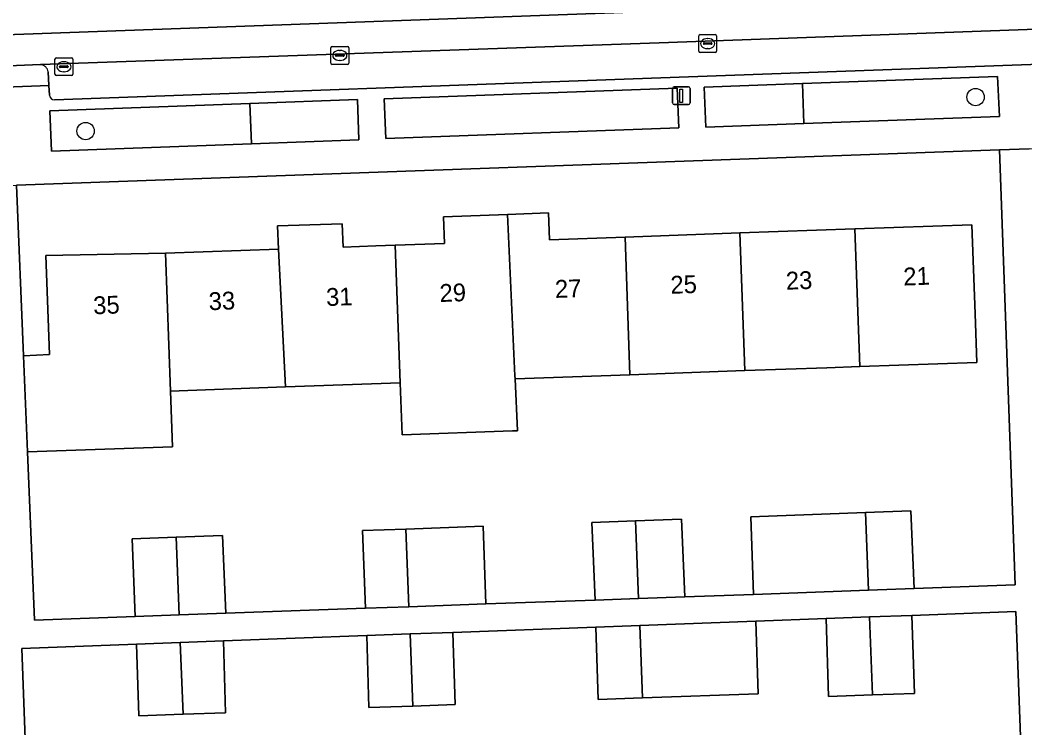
# Model space of a CAD drawing. Extents: x 160554 to 161248, y 385329 to 386506.
# Drawn here: x 160898.3 to 160954.7, y 386115.2 to 386154.9 of the extents above; entities that cross this region are included whole.
import ezdxf

# ---------------------------------------------------------------- set-up
doc = ezdxf.new("R2010")
doc.units = 0
for name, color, linetype in [('IMGEO_Boom', 7, 'Continuous'), ('IMGEO_Erf', 7, 'Continuous'), ('IMGEO_Groenvoorziening', 7, 'Continuous'), ('IMGEO_Kolk', 7, 'Continuous'), ('IMGEO_Lichtmast', 7, 'Continuous'), ('IMGEO_Pand', 7, 'Continuous'), ('IMGEO_Pand_nummerreeks', 7, 'Continuous'), ('IMGEO_Parkeervlak_open', 7, 'Continuous'), ('IMGEO_Rijbaan_lokaal_gesloten', 7, 'Continuous'), ('IMGEO_Rijbaan_lokaal_open', 7, 'Continuous'), ('IMGEO_Voetpad_open', 7, 'Continuous')]:
    doc.layers.add(name, color=color, linetype=linetype)

msp = doc.modelspace()

# ---------------------------------------------------------------- linework, layer by layer
at = {"layer": 'IMGEO_Boom'}
for centre in [(160951.904, 386150.604), (160901.96, 386148.697)]:
    msp.add_circle(centre, 0.489, dxfattribs=at)
at = {"layer": 'IMGEO_Erf'}
msp.add_lwpolyline([(160953.241, 386147.639), (160898.082, 386145.66), (160898.476, 386136.08), (160899.936, 386136.14), (160899.734, 386141.7), (160906.45, 386141.831), (160912.791, 386142.056), (160912.729, 386143.369), (160916.368, 386143.494), (160916.413, 386142.185), (160918.239, 386142.25), (160919.342, 386142.289), (160922.101, 386142.387), (160922.047, 386143.887), (160925.646, 386144.015), (160927.945, 386144.097), (160927.998, 386142.596), (160932.233, 386142.746), (160938.679, 386142.975), (160945.125, 386143.204), (160951.701, 386143.438), (160951.879, 386138.442), (160951.976, 386135.707), (160945.401, 386135.474), (160943.556, 386135.408), (160938.954, 386135.244), (160932.508, 386135.015), (160926.063, 386134.786), (160926.195, 386131.865), (160925.913, 386131.855), (160919.721, 386131.635), (160919.617, 386134.557), (160913.171, 386134.328), (160907.704, 386134.134), (160906.725, 386134.099), (160906.836, 386130.967), (160898.7, 386130.678), (160899.092, 386121.233), (160904.75, 386121.435), (160904.57, 386125.801), (160907.045, 386125.889), (160909.65, 386125.982), (160909.829, 386121.617), (160917.675, 386121.9), (160917.495, 386126.262), (160919.937, 386126.349), (160924.273, 386126.503), (160924.429, 386122.142), (160930.558, 386122.361), (160930.379, 386126.723), (160932.828, 386126.81), (160935.402, 386126.902), (160935.582, 386122.541), (160939.446, 386122.679), (160939.291, 386127.042), (160945.72, 386127.27), (160948.272, 386127.361), (160948.451, 386123.003), (160954.119, 386123.207)], close=True, dxfattribs=at)
msp.add_lwpolyline([(160955.146, 386095.642), (160954.173, 386121.718), (160948.331, 386121.5), (160948.468, 386117.119), (160946.118, 386117.036), (160943.651, 386116.948), (160943.515, 386121.321), (160939.565, 386121.176), (160939.703, 386117.102), (160933.214, 386116.87), (160930.718, 386116.781), (160930.591, 386120.841), (160922.567, 386120.543), (160922.693, 386116.494), (160920.323, 386116.409), (160917.864, 386116.321), (160917.738, 386120.364), (160909.691, 386120.065), (160909.817, 386116.034), (160907.432, 386115.948), (160904.941, 386115.859), (160904.816, 386119.884), (160898.384, 386119.646), (160899.343, 386093.717)], dxfattribs=at)
at = {"layer": 'IMGEO_Groenvoorziening'}
for points in [[(160942.183, 386151.367), (160936.668, 386151.171), (160936.771, 386148.914), (160942.264, 386149.115)], [(160953.144, 386151.758), (160942.183, 386151.367), (160942.264, 386149.115), (160953.244, 386149.517)], [(160935.246, 386148.873), (160935.155, 386151.107), (160918.722, 386150.506), (160918.802, 386148.276)], [(160911.178, 386150.242), (160899.96, 386149.825), (160900.039, 386147.565), (160911.265, 386147.986)], [(160917.211, 386150.466), (160911.178, 386150.242), (160911.265, 386147.986), (160917.292, 386148.212)]]:
    msp.add_lwpolyline(points, close=True, dxfattribs=at)
at = {"layer": 'IMGEO_Kolk'}
for p, q in [((160936.447, 386154.111), (160937.299, 386154.111)), ((160936.372, 386153.185), (160936.372, 386154.037)), ((160936.631, 386153.605), (160936.631, 386153.617)), ((160937.069, 386153.568), (160936.671, 386153.568)), ((160936.674, 386153.654), (160937.072, 386153.654)), ((160936.86, 386153.891), (160936.885, 386153.891)), ((160937.115, 386153.617), (160937.115, 386153.605)), ((160937.373, 386154.037), (160937.373, 386153.185)), ((160915.728, 386152.518), (160915.728, 386153.37)), ((160915.803, 386153.444), (160916.655, 386153.444)), ((160915.987, 386152.938), (160915.987, 386152.95)), ((160916.03, 386152.987), (160916.428, 386152.987)), ((160916.216, 386153.224), (160916.241, 386153.224)), ((160916.471, 386152.95), (160916.471, 386152.938)), ((160916.729, 386153.37), (160916.729, 386152.518)), ((160937.299, 386153.111), (160936.447, 386153.111)), ((160936.883, 386153.331), (160936.858, 386153.331)), ((160900.243, 386151.883), (160900.243, 386152.735)), ((160900.318, 386152.809), (160901.17, 386152.809)), ((160900.731, 386152.589), (160900.756, 386152.589)), ((160901.244, 386152.735), (160901.244, 386151.883)), ((160916.655, 386152.444), (160915.803, 386152.444)), ((160916.425, 386152.901), (160916.027, 386152.901)), ((160916.239, 386152.664), (160916.214, 386152.664)), ((160901.17, 386151.809), (160900.318, 386151.809)), ((160900.502, 386152.303), (160900.502, 386152.315)), ((160900.94, 386152.266), (160900.542, 386152.266)), ((160900.545, 386152.352), (160900.943, 386152.352)), ((160900.754, 386152.029), (160900.729, 386152.029)), ((160900.986, 386152.315), (160900.986, 386152.303))]:
    msp.add_line(p, q, dxfattribs=at)
for points in [[(160936.447, 386154.111), (160937.299, 386154.111)], [(160936.372, 386153.185), (160936.372, 386154.037)], [(160937.373, 386154.037), (160937.373, 386153.185)], [(160915.728, 386152.518), (160915.728, 386153.37)], [(160915.803, 386153.444), (160916.655, 386153.444)], [(160916.729, 386153.37), (160916.729, 386152.518)], [(160937.299, 386153.111), (160936.447, 386153.111)], [(160900.243, 386151.883), (160900.243, 386152.735)], [(160900.318, 386152.809), (160901.17, 386152.809)], [(160901.244, 386152.735), (160901.244, 386151.883)], [(160916.655, 386152.444), (160915.803, 386152.444)], [(160901.17, 386151.809), (160900.318, 386151.809)]]:
    msp.add_lwpolyline(points, dxfattribs=at)
for centre, radius, start, end in [((160936.449, 386154.035), 0.0765, 91.552, 178.448), ((160936.449, 386154.035), 0.0765, 91.552, 178.448), ((160937.297, 386154.035), 0.0765, 1.552, 88.448), ((160937.297, 386154.035), 0.0765, 1.552, 88.448), ((160936.671, 386153.614), 0.0403, 85.8775, 175.7526), ((160936.668, 386153.604), 0.0366, 178.938, 274.7102), ((160937.072, 386153.611), 0.043, 264.8664, 352.4533), ((160937.076, 386153.616), 0.0386, 1.7309, 96.639), ((160915.805, 386153.368), 0.0765, 91.552, 178.448), ((160915.805, 386153.368), 0.0765, 91.552, 178.448), ((160916.027, 386152.947), 0.0403, 85.8775, 175.7526), ((160916.024, 386152.937), 0.0366, 178.938, 274.7102), ((160916.428, 386152.944), 0.043, 264.8664, 352.4533), ((160916.432, 386152.949), 0.0386, 1.7309, 96.639), ((160916.653, 386153.368), 0.0765, 1.552, 88.448), ((160916.653, 386153.368), 0.0765, 1.552, 88.448), ((160936.449, 386153.187), 0.0765, 181.552, 268.448), ((160936.449, 386153.187), 0.0765, 181.552, 268.448), ((160937.297, 386153.187), 0.0765, 271.552, 358.448), ((160937.297, 386153.187), 0.0765, 271.552, 358.448), ((160900.32, 386152.733), 0.0765, 91.552, 178.448), ((160900.32, 386152.733), 0.0765, 91.552, 178.448), ((160901.168, 386152.733), 0.0765, 1.552, 88.448), ((160901.168, 386152.733), 0.0765, 1.552, 88.448), ((160915.805, 386152.52), 0.0765, 181.552, 268.448), ((160915.805, 386152.52), 0.0765, 181.552, 268.448), ((160916.653, 386152.52), 0.0765, 271.552, 358.448), ((160916.653, 386152.52), 0.0765, 271.552, 358.448), ((160900.32, 386151.885), 0.0765, 181.552, 268.448), ((160900.32, 386151.885), 0.0765, 181.552, 268.448), ((160900.542, 386152.312), 0.0403, 85.8775, 175.7526), ((160900.539, 386152.302), 0.0366, 178.938, 274.7102), ((160900.943, 386152.309), 0.043, 264.8664, 352.4533), ((160900.947, 386152.314), 0.0386, 1.7309, 96.639), ((160901.168, 386151.885), 0.0765, 271.552, 358.448), ((160901.168, 386151.885), 0.0765, 271.552, 358.448)]:
    msp.add_arc(centre, radius, start, end, dxfattribs=at)
for centre, major_axis, ratio, start_param, end_param in [((160936.859, 386153.611), (-0.387, 0.002), 0.722429, 4.712389, 7.853982), ((160936.884, 386153.611), (-0.39, 0.002), 0.717154, 1.570796, 4.712389), ((160916.215, 386152.944), (-0.387, 0.002), 0.722429, 4.712389, 7.853982), ((160916.24, 386152.944), (-0.39, 0.002), 0.717154, 1.570796, 4.712389), ((160900.73, 386152.309), (-0.387, 0.002), 0.722429, 4.712389, 7.853982), ((160900.755, 386152.309), (-0.39, 0.002), 0.717154, 1.570796, 4.712389)]:
    msp.add_ellipse(centre, major_axis=major_axis, ratio=ratio, start_param=start_param, end_param=end_param, dxfattribs=at)
at = {"layer": 'IMGEO_Lichtmast'}
for p, q in [((160934.896, 386150.283), (160934.896, 386151.083)), ((160934.896, 386151.083), (160934.896, 386150.283)), ((160934.996, 386151.183), (160935.786, 386151.183)), ((160935.786, 386151.183), (160934.996, 386151.183)), ((160935.886, 386151.083), (160935.886, 386150.283)), ((160935.886, 386150.283), (160935.886, 386151.083)), ((160935.786, 386150.183), (160934.996, 386150.183)), ((160934.996, 386150.183), (160935.786, 386150.183))]:
    msp.add_line(p, q, dxfattribs=at)
msp.add_lwpolyline([(160935.316, 386151.058), (160935.466, 386151.058), (160935.466, 386150.308), (160935.316, 386150.308), (160935.316, 386151.058)], dxfattribs=at)
for centre, start, end in [((160934.996, 386151.083), 90, 180), ((160934.996, 386151.083), 90, 180), ((160935.786, 386151.083), 0, 90), ((160935.786, 386151.083), 360, 90), ((160934.996, 386150.283), 180, 270), ((160934.996, 386150.283), 180, 270), ((160935.786, 386150.283), 270, 0), ((160935.786, 386150.283), 270, 0)]:
    msp.add_arc(centre, 0.1, start, end, dxfattribs=at)
at = {"layer": 'IMGEO_Pand'}
for points in [[(160925.646, 386144.015), (160922.047, 386143.887), (160922.101, 386142.387), (160919.342, 386142.289), (160919.617, 386134.557), (160919.721, 386131.635), (160925.913, 386131.855), (160926.195, 386131.865), (160926.063, 386134.786), (160926.055, 386134.957)], [(160932.233, 386142.746), (160927.998, 386142.596), (160927.945, 386144.097), (160925.646, 386144.015), (160926.055, 386134.957), (160926.063, 386134.786), (160932.508, 386135.015)], [(160916.413, 386142.185), (160916.368, 386143.494), (160912.729, 386143.369), (160912.791, 386142.056), (160913.171, 386134.328), (160919.617, 386134.557), (160919.342, 386142.289), (160918.239, 386142.25)], [(160945.401, 386135.474), (160951.976, 386135.707), (160951.879, 386138.442), (160951.701, 386143.438), (160945.125, 386143.204)], [(160938.679, 386142.975), (160932.233, 386142.746), (160932.508, 386135.015), (160938.954, 386135.244)], [(160945.125, 386143.204), (160938.679, 386142.975), (160938.954, 386135.244), (160943.556, 386135.408), (160945.401, 386135.474)], [(160899.734, 386141.7), (160899.936, 386136.14), (160898.476, 386136.08), (160898.7, 386130.678), (160906.836, 386130.967), (160906.725, 386134.099), (160906.45, 386141.831)], [(160906.45, 386141.831), (160906.725, 386134.099), (160907.704, 386134.134), (160913.171, 386134.328), (160912.791, 386142.056)], [(160945.72, 386127.27), (160939.291, 386127.042), (160939.446, 386122.679), (160945.89, 386122.911)], [(160945.89, 386122.911), (160948.451, 386123.003), (160948.272, 386127.361), (160945.72, 386127.27)], [(160919.937, 386126.349), (160920.106, 386121.987), (160924.429, 386122.142), (160924.273, 386126.503)], [(160932.828, 386126.81), (160930.379, 386126.723), (160930.558, 386122.361), (160932.997, 386122.448)], [(160932.997, 386122.448), (160935.582, 386122.541), (160935.402, 386126.902), (160932.828, 386126.81)], [(160907.045, 386125.889), (160904.57, 386125.801), (160904.75, 386121.435), (160907.215, 386121.523)], [(160907.215, 386121.523), (160909.829, 386121.617), (160909.65, 386125.982), (160907.045, 386125.889)], [(160919.937, 386126.349), (160917.495, 386126.262), (160917.675, 386121.9), (160920.106, 386121.987)], [(160943.515, 386121.321), (160943.651, 386116.948), (160946.118, 386117.036), (160945.948, 386121.411)], [(160945.948, 386121.411), (160946.118, 386117.036), (160948.468, 386117.119), (160948.331, 386121.5)], [(160933.056, 386120.933), (160930.591, 386120.841), (160930.718, 386116.781), (160933.214, 386116.87)], [(160939.565, 386121.176), (160933.056, 386120.933), (160933.214, 386116.87), (160939.703, 386117.102)], [(160920.166, 386120.454), (160917.738, 386120.364), (160917.864, 386116.321), (160920.323, 386116.409)], [(160922.567, 386120.543), (160920.166, 386120.454), (160920.323, 386116.409), (160922.693, 386116.494)], [(160907.275, 386119.975), (160904.816, 386119.884), (160904.941, 386115.859), (160907.432, 386115.948)], [(160909.691, 386120.065), (160907.275, 386119.975), (160907.432, 386115.948), (160909.817, 386116.034)]]:
    msp.add_lwpolyline(points, close=True, dxfattribs=at)
at = {"layer": 'IMGEO_Parkeervlak_open'}
for points in [[(161020.221, 386156.801), (161010.074, 386156.425), (160934.148, 386153.66), (160899.431, 386152.426)], [(160900.214, 386150.451), (160934.25, 386151.691), (161009.997, 386154.417), (161019.57, 386154.778)], [(160899.869, 386152.015), (160899.905, 386151.25), (160899.93, 386150.711)]]:
    msp.add_lwpolyline(points, dxfattribs=at)
for centre, radius, start, end in [((160899.391, 386151.944), 0.483, 8.4191, 85.2239), ((160900.226, 386150.75), 0.299, 187.4058, 267.6464)]:
    msp.add_arc(centre, radius, start, end, dxfattribs=at)
at = {"layer": 'IMGEO_Rijbaan_lokaal_gesloten'}
for points in [[(161019.987, 386158.535), (160930.562, 386155.29), (160886.579, 386153.705), (160855.734, 386152.543), (160855.809, 386150.8), (160895.292, 386152.266), (160895.368, 386152.269), (160899.431, 386152.426), (160934.148, 386153.66)], [(160934.148, 386153.66), (161010.074, 386156.425), (161020.221, 386156.801), (161020.256, 386156.801), (161021.552, 386156.813)]]:
    msp.add_lwpolyline(points, dxfattribs=at)
at = {"layer": 'IMGEO_Rijbaan_lokaal_open'}
msp.add_lwpolyline([(161020.049, 386161.035), (160930.544, 386157.837), (160886.438, 386156.212), (160855.623, 386155.101), (160855.734, 386152.543), (160886.579, 386153.705), (160930.562, 386155.29), (161019.987, 386158.535)], dxfattribs=at)
at = {"layer": 'IMGEO_Voetpad_open'}
for points in [[(161019.57, 386154.778), (161009.997, 386154.417), (160934.25, 386151.691), (160900.214, 386150.451)], [(160899.431, 386152.426), (160895.368, 386152.269), (160895.292, 386152.266)], [(160894.945, 386151.823), (160894.978, 386151.067), (160899.905, 386151.25), (160899.869, 386152.015)], [(160899.93, 386150.711), (160899.905, 386151.25), (160894.978, 386151.067), (160894.98, 386151.025), (160895, 386150.565)], [(160855.735, 386144.169), (160859.966, 386144.293), (160894.793, 386145.542), (160898.082, 386145.66), (160953.241, 386147.639), (160954.908, 386147.699), (161029.422, 386150.372)], [(160954.908, 386147.699), (160953.241, 386147.639), (160954.119, 386123.207), (160948.451, 386123.003), (160945.89, 386122.911), (160939.446, 386122.679), (160935.582, 386122.541), (160932.997, 386122.448), (160930.558, 386122.361), (160924.429, 386122.142), (160920.106, 386121.987), (160917.675, 386121.9), (160909.829, 386121.617), (160907.215, 386121.523), (160904.75, 386121.435), (160899.092, 386121.233), (160898.7, 386130.678), (160898.476, 386136.08), (160898.082, 386145.66)], [(160898.186, 386100.609), (160898.503, 386093.685), (160899.343, 386093.717), (160898.384, 386119.646), (160904.816, 386119.884), (160907.275, 386119.975), (160909.691, 386120.065), (160917.738, 386120.364), (160920.166, 386120.454), (160922.567, 386120.543), (160930.591, 386120.841), (160933.056, 386120.933), (160939.565, 386121.176), (160943.515, 386121.321), (160945.948, 386121.411), (160948.331, 386121.5), (160954.173, 386121.718), (160955.146, 386095.642)]]:
    msp.add_lwpolyline(points, dxfattribs=at)
for points in [[(160936.668, 386151.171), (160942.183, 386151.367), (160953.144, 386151.758), (160953.244, 386149.517), (160942.264, 386149.115), (160936.771, 386148.914)], [(160918.722, 386150.506), (160935.155, 386151.107), (160935.246, 386148.873), (160918.802, 386148.276)], [(160899.96, 386149.825), (160911.178, 386150.242), (160917.211, 386150.466), (160917.292, 386148.212), (160911.265, 386147.986), (160900.039, 386147.565)]]:
    msp.add_lwpolyline(points, close=True, dxfattribs=at)
for centre, radius, start, end in [((160899.391, 386151.944), 0.483, 8.4191, 85.2239), ((160900.226, 386150.75), 0.299, 187.4058, 267.6464)]:
    msp.add_arc(centre, radius, start, end, dxfattribs=at)

# ---------------------------------------------------------------- texts
at = {"layer": 'IMGEO_Pand_nummerreeks'}
for s, rotation, p in [('25', 2.0344, (160934.796, 386139.556)), ('23', 2.0344, (160941.275, 386139.786)), ('21', 2.0344, (160947.865, 386140.02)), ('29', 2.034, (160921.84, 386139.095)), ('27', 2.034, (160928.318, 386139.325)), ('35', 2.0344, (160902.405, 386138.405)), ('33', 2.0344, (160908.883, 386138.635)), ('31', 2.0344, (160915.474, 386138.869))]:
    msp.add_text(s, height=1, rotation=rotation, dxfattribs=at).set_placement(p)

doc.saveas('drawing.dxf')
